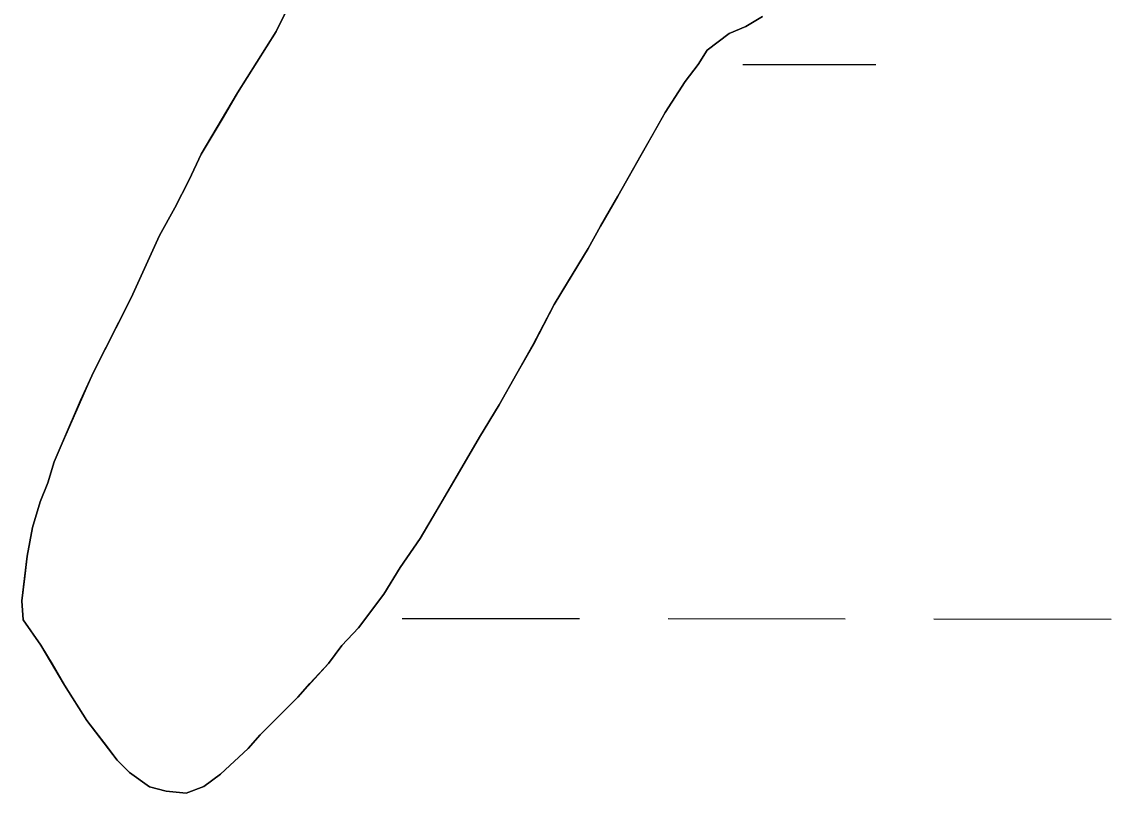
# Model space of a CAD drawing. Extents: x 3148686 to 3186545, y 916144 to 941516.
# Drawn here: x 3157594.6 to 3157791.2, y 927107.9 to 927247 of the extents above; entities that cross this region are included whole.
import ezdxf

# ---------------------------------------------------------------- set-up
doc = ezdxf.new("R2010")
doc.units = 0
for name, color, linetype in [('V-SITE-VEGE', 7, 'Continuous'), ('V-TOPO-SHOR', 7, 'Continuous'), ('V-WETL-SWMP', 7, 'Continuous')]:
    doc.layers.add(name, color=color, linetype=linetype)

msp = doc.modelspace()

# ---------------------------------------------------------------- linework, layer by layer
at = {"layer": 'V-SITE-VEGE'}
for p, q in [((3157640.49, 927245.27), (3157643.86, 927252.11)), ((3157728.28, 927247.99), (3157725.28, 927246.16)), ((3157633.54, 927234.2), (3157640.49, 927245.27)), ((3157722.28, 927244.94), (3157718.29, 927241.91)), ((3157725.28, 927246.16), (3157722.28, 927244.94)), ((3157718.29, 927241.91), (3157716.7, 927239.3)), ((3157716.7, 927239.3), (3157714.31, 927236.28)), ((3157714.31, 927236.28), (3157710.74, 927230.64)), ((3157626.99, 927223.15), (3157633.54, 927234.2)), ((3157710.74, 927230.64), (3157702.2, 927215.56)), ((3157624.82, 927218.52), (3157626.99, 927223.15)), ((3157622.24, 927213.49), (3157624.82, 927218.52)), ((3157702.2, 927215.56), (3157699.03, 927210.13)), ((3157619.46, 927208.47), (3157622.24, 927213.49)), ((3157699.03, 927210.13), (3157696.85, 927206.11)), ((3157614.31, 927197.21), (3157619.46, 927208.47)), ((3157696.85, 927206.11), (3157690.69, 927196.05)), ((3157607.57, 927183.94), (3157614.31, 927197.21)), ((3157690.69, 927196.05), (3157686.92, 927188.81)), ((3157686.92, 927188.81), (3157680.77, 927177.95)), ((3157600.45, 927167.66), (3157607.57, 927183.94)), ((3157680.77, 927177.95), (3157677.2, 927172.12)), ((3157677.2, 927172.12), (3157673.63, 927165.88)), ((3157599.27, 927163.85), (3157600.45, 927167.66)), ((3157673.63, 927165.88), (3157666.48, 927153.81)), ((3157597.89, 927160.43), (3157599.27, 927163.85)), ((3157596.51, 927155.82), (3157597.89, 927160.43)), ((3157595.54, 927150.6), (3157596.51, 927155.82)), ((3157666.48, 927153.81), (3157662.9, 927148.58)), ((3157594.58, 927142.57), (3157595.54, 927150.6)), ((3157662.9, 927148.58), (3157659.93, 927143.75)), ((3157594.81, 927139.17), (3157594.58, 927142.57)), ((3157659.93, 927143.75), (3157655.35, 927137.71)), ((3157598.04, 927134.58), (3157594.81, 927139.17)), ((3157655.35, 927137.71), (3157652.36, 927134.49)), ((3157602.29, 927127.38), (3157598.04, 927134.58)), ((3157652.36, 927134.49), (3157649.97, 927131.27)), ((3157649.97, 927131.27), (3157644.4, 927125.22)), ((3157606.33, 927120.99), (3157602.29, 927127.38)), ((3157644.4, 927125.22), (3157637.62, 927118.37)), ((3157611.79, 927113.81), (3157606.33, 927120.99)), ((3157637.62, 927118.37), (3157635.43, 927115.95)), ((3157635.43, 927115.95), (3157630.45, 927111.31)), ((3157614.01, 927111.61), (3157611.79, 927113.81)), ((3157617.63, 927109.03), (3157614.01, 927111.61)), ((3157630.45, 927111.31), (3157627.45, 927109.09)), ((3157620.64, 927108.25), (3157617.63, 927109.03)), ((3157627.45, 927109.09), (3157624.25, 927107.87)), ((3157624.25, 927107.87), (3157620.64, 927108.25))]:
    msp.add_line(p, q, dxfattribs=at)
at = {"layer": 'V-TOPO-SHOR'}
msp.add_lwpolyline([(3157643.86, 927252.11), (3157640.49, 927245.27), (3157636.32, 927238.63), (3157633.54, 927234.2), (3157630.96, 927229.78), (3157626.99, 927223.14), (3157624.82, 927218.52), (3157622.24, 927213.49), (3157619.46, 927208.47), (3157614.31, 927197.21), (3157611.54, 927191.78), (3157607.57, 927183.94), (3157605.2, 927178.72), (3157602.23, 927171.88), (3157600.45, 927167.66), (3157599.27, 927163.85), (3157597.89, 927160.43), (3157596.51, 927155.82), (3157595.54, 927150.6), (3157595.16, 927146.99), (3157594.58, 927142.57), (3157594.81, 927139.17), (3157598.04, 927134.58), (3157600.06, 927131.18), (3157602.29, 927127.38), (3157606.33, 927120.99), (3157609.37, 927117), (3157611.79, 927113.81), (3157614.01, 927111.62), (3157617.63, 927109.03), (3157620.64, 927108.25), (3157624.25, 927107.87), (3157627.45, 927109.09), (3157630.45, 927111.31), (3157635.43, 927115.95), (3157637.62, 927118.37), (3157640.41, 927121.19), (3157644.4, 927125.22), (3157646.59, 927127.64), (3157649.97, 927131.27), (3157652.36, 927134.49), (3157655.35, 927137.71), (3157659.93, 927143.75), (3157662.9, 927148.58), (3157666.48, 927153.81), (3157670.06, 927159.85), (3157673.63, 927165.88), (3157677.2, 927172.12), (3157680.77, 927177.95), (3157683.95, 927183.58), (3157686.92, 927188.81), (3157690.69, 927196.05), (3157693.27, 927200.27), (3157696.85, 927206.11), (3157699.03, 927210.13), (3157702.2, 927215.56), (3157706.37, 927223), (3157708.55, 927226.82), (3157710.74, 927230.64), (3157714.31, 927236.28), (3157716.7, 927239.3), (3157718.29, 927241.91), (3157722.28, 927244.94), (3157725.28, 927246.16), (3157728.28, 927247.98)], dxfattribs=at)
at = {"layer": 'V-WETL-SWMP'}
for p, q in [((3157724.76, 927239.35), (3157748.76, 927239.32)), ((3157663.25, 927139.41), (3157695.25, 927139.38)), ((3157711.25, 927139.36), (3157743.25, 927139.33)), ((3157759.25, 927139.31), (3157791.25, 927139.28))]:
    msp.add_line(p, q, dxfattribs=at)
msp.add_lwpolyline([(3157728.28, 927247.98), (3157725.28, 927246.16), (3157722.28, 927244.94), (3157718.29, 927241.91), (3157716.7, 927239.3), (3157714.31, 927236.28), (3157710.74, 927230.64), (3157706.37, 927223), (3157702.21, 927215.56), (3157699.03, 927210.13), (3157696.85, 927206.11), (3157693.27, 927200.27), (3157690.69, 927196.05), (3157686.93, 927188.81), (3157683.95, 927183.58), (3157680.77, 927177.95), (3157677.2, 927172.12), (3157673.63, 927165.88), (3157666.48, 927153.81), (3157662.9, 927148.58), (3157659.93, 927143.75), (3157655.35, 927137.71), (3157652.36, 927134.49), (3157649.98, 927131.27), (3157646.59, 927127.64), (3157644.4, 927125.22), (3157637.62, 927118.37), (3157635.43, 927115.95), (3157630.45, 927111.31), (3157627.45, 927109.09), (3157624.25, 927107.87), (3157620.64, 927108.25), (3157617.63, 927109.03), (3157614.01, 927111.62), (3157611.79, 927113.81), (3157606.34, 927120.99), (3157602.29, 927127.38), (3157600.06, 927131.18), (3157598.04, 927134.58), (3157594.81, 927139.17), (3157594.59, 927142.57), (3157595.16, 927146.99), (3157595.54, 927150.6), (3157596.51, 927155.81), (3157597.89, 927160.43), (3157599.27, 927163.85), (3157600.45, 927167.66), (3157602.23, 927171.88), (3157605.2, 927178.72), (3157607.58, 927183.94), (3157611.54, 927191.78), (3157614.31, 927197.21), (3157619.46, 927208.47), (3157622.24, 927213.49), (3157624.81, 927218.52), (3157626.99, 927223.14), (3157630.96, 927229.78), (3157633.54, 927234.21), (3157640.49, 927245.27), (3157643.86, 927252.11)], dxfattribs=at)

doc.saveas('drawing.dxf')
